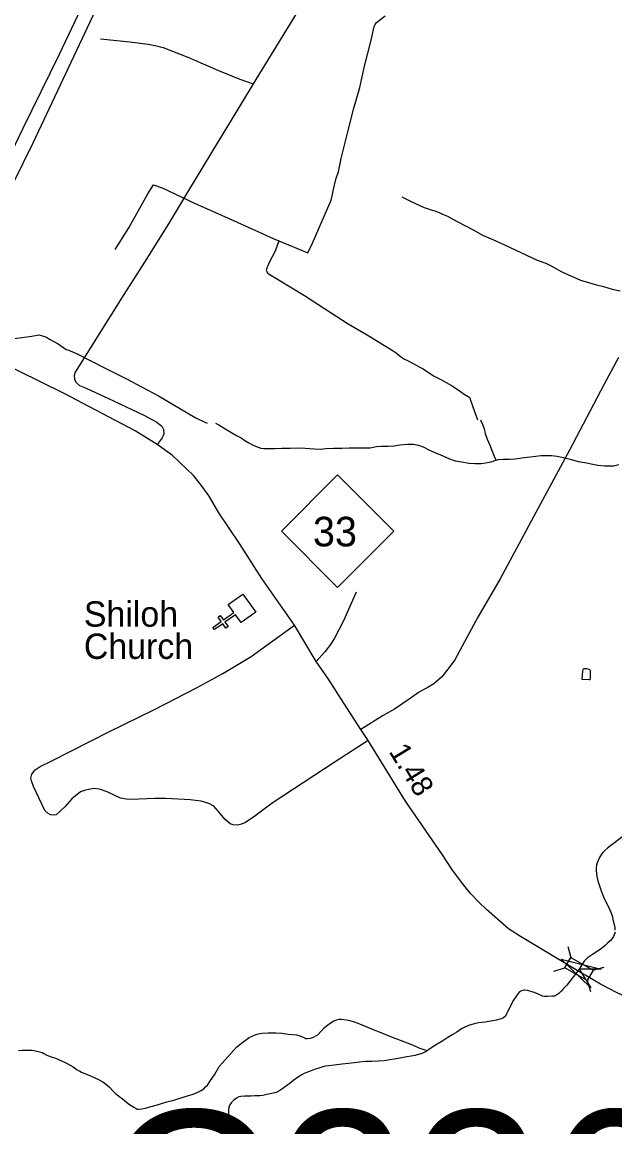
# Model space of a CAD drawing. Extents: x 2220236 to 2384410, y 720751 to 894131.
# Drawn here: x 2356253 to 2359762, y 862475 to 869015 of the extents above; entities that cross this region are included whole.
import ezdxf

# ---------------------------------------------------------------- set-up
doc = ezdxf.new("R2010")
doc.units = 0
for name, color, linetype in [('Exist Cultural Church CELL', 7, 'Continuous'), ('Exist Cultural Church Label', 7, 'Continuous'), ('Exist Hydrographic Creek Single Shore', 7, 'Continuous'), ('Exist Hydrographic Misc Water Feature', 7, 'Continuous'), ('Exist Hydrographic Pond Under 1500 Sq Ft', 7, 'Continuous'), ('Exist Road Non-System Type 51', 7, 'Continuous'), ('Exist Road Primary Interstate Divided Center Attributed', 7, 'Continuous'), ('Exist Road Primary NC Attributed', 7, 'Continuous'), ('Exist Road Primary NC Service Mileage Hundredths English Label', 7, 'Continuous'), ('Exist Road Primary NC Shield CELL', 7, 'Continuous'), ('Exist Road Primary NC Shield Number Label', 7, 'Continuous'), ('Exist Road Primary NC Structure Standard Bridge CELL', 7, 'Continuous'), ('Exist Road Secondary Structure Culvert Number Label', 7, 'Continuous'), ('Exist Road Secondary Structure Standard Bridge Attributed CELL', 7, 'Continuous')]:
    doc.layers.add(name, color=color, linetype=linetype)

msp = doc.modelspace()

# ---------------------------------------------------------------- linework, layer by layer
at = {"layer": 'Exist Cultural Church CELL'}
msp.add_lwpolyline([(2357549, 865460.2), (2357516, 865506.6), (2357453.9, 865462.6), (2357472.4, 865436.5), (2357459.4, 865427.2), (2357440.9, 865453.4), (2357391.8, 865418.6), (2357382.5, 865431.7), (2357431.6, 865466.4), (2357413.1, 865492.5), (2357426.1, 865501.8), (2357444.6, 865475.7), (2357506.8, 865519.7), (2357473.5, 865566.8), (2357560.4, 865628.3), (2357635.9, 865521.7)], close=True, dxfattribs=at)
at = {"layer": 'Exist Hydrographic Creek Single Shore'}
for points in [[(2359802.8, 864189.4), (2359759.2, 864156.5), (2359735.9, 864139.7), (2359717.4, 864125.9), (2359699.7, 864109.7), (2359689.9, 864099.5), (2359681.8, 864089.3), (2359672, 864073.1), (2359662.3, 864053), (2359656.4, 864037.4), (2359652.6, 864024.7), (2359651.6, 864009.3), (2359651, 863992.8), (2359655.4, 863956.9), (2359661, 863932.5), (2359668.3, 863907.2), (2359672.4, 863895.2), (2359680.5, 863871.6), (2359695.1, 863837.8), (2359707.3, 863811.3), (2359717.4, 863789.4), (2359727.8, 863767.9), (2359738.2, 863746), (2359746, 863724.3), (2359752.5, 863694), (2359757, 863672.2), (2359761, 863652.7), (2359762.5, 863640.3)], [(2359763.4, 863628.2), (2359761.6, 863622.2), (2359757.5, 863612.2), (2359753.6, 863602.2), (2359745.9, 863589.7), (2359735.9, 863577.8), (2359720, 863564), (2359704.2, 863549.3), (2359682.6, 863531.3), (2359656.8, 863512.9), (2359629, 863494.7), (2359611.1, 863484.1), (2359599.2, 863476.1), (2359589.5, 863465.8), (2359579.4, 863455.6), (2359550.8, 863409), (2359477.2, 863314.5), (2359457.3, 863294.7), (2359443.5, 863278.7), (2359429.7, 863264), (2359417.9, 863256.3), (2359404, 863249.8), (2359391.9, 863249.3), (2359366, 863247.6), (2359345.1, 863246.7), (2359333.8, 863248.6), (2359299.7, 863264.6), (2359272.4, 863274), (2359245.5, 863282.1), (2359229.6, 863283.7), (2359223.4, 863283.5), (2359209.7, 863281.3), (2359197.5, 863275.2), (2359187.8, 863263.3), (2359176.1, 863244.8), (2359162.2, 863224.5), (2359144.8, 863192.6), (2359134.8, 863170.9), (2359125.1, 863152.4), (2359121.1, 863144), (2359113.5, 863130.6), (2359103.4, 863120.3), (2359089.5, 863115.5), (2359059.6, 863107.7), (2359027.7, 863100.8), (2358993.8, 863094.5), (2358954, 863090.3), (2358924, 863084.1), (2358901.4, 863076.6), (2358878.1, 863067.5), (2358854.3, 863055), (2358826.5, 863036.8)], [(2358826.5, 863036.8), (2358798.6, 863019.9), (2358772.7, 863004.1), (2358749, 862989.3), (2358733, 862979.5), (2358709.3, 862965.4), (2358693.3, 862954.9), (2358671.9, 862940.2), (2358657.9, 862930.5), (2358652.1, 862926.9)], [(2358652.1, 862926.9), (2358641.9, 862920), (2358630, 862913.9), (2358613.8, 862908.3), (2358592.1, 862901.5), (2358580.1, 862897.7), (2358556, 862893.5), (2358530.3, 862889.1), (2358500.2, 862884.6), (2358456.3, 862876.3), (2358430.5, 862871.9), (2358397.3, 862866.6), (2358360.6, 862865.1), (2358322.6, 862862.6), (2358286.5, 862862.1), (2358184.6, 862850.4), (2358148.6, 862846.6), (2358100.9, 862841.4), (2358067, 862837.4), (2358046.7, 862834.9), (2358032.7, 862831), (2358009.1, 862822.9), (2357983.2, 862814.2), (2357964.1, 862807.9), (2357943.1, 862799.5), (2357923.4, 862791.4), (2357909.3, 862783.3), (2357883.7, 862766.8), (2357861.7, 862751.2), (2357840.1, 862734.5), (2357818.1, 862718.2), (2357796.5, 862701.6), (2357772.8, 862687.5), (2357756.7, 862679.6), (2357730.7, 862672.6), (2357702.7, 862666.6), (2357679, 862660.7), (2357661, 862659.9), (2357630.8, 862659.7), (2357608.9, 862657.8), (2357590.9, 862657.1), (2357568.9, 862657.1), (2357548.9, 862654.7), (2357536.9, 862652.6), (2357523.1, 862644.4), (2357507.1, 862633.9), (2357501.1, 862628.1), (2357491.1, 862616.9), (2357483.6, 862606.1), (2357477.6, 862592.7), (2357475.5, 862573.6), (2357474.5, 862541.7), (2357474.6, 862522), (2357474.9, 862499.7), (2357475.2, 862476.1), (2357473.5, 862453.7)]]:
    msp.add_lwpolyline(points, dxfattribs=at)
at = {"layer": 'Exist Hydrographic Misc Water Feature'}
for points in [[(2357773.4, 867719.4), (2357943.7, 867649.9), (2357970.4, 867702.8), (2358081.9, 867961.8), (2358091.1, 867994), (2358094.7, 868016.5), (2358112.7, 868091.1), (2358125.9, 868129.4), (2358141.8, 868207.1), (2358183.9, 868373), (2358216.5, 868505.6), (2358251.6, 868626.9), (2358280.5, 868755.1), (2358318.5, 868908.6), (2358336.5, 868988.8), (2358342.3, 869000.5), (2358351.9, 869013.4), (2358403.2, 869052.2)], [(2356804.2, 867669.8), (2356885, 867796.2), (2356998.2, 867998.4), (2357030.8, 868051.6), (2357081.5, 868033), (2357277.9, 867942), (2357504.5, 867841.3), (2357739.4, 867733.4), (2357773.4, 867719.4)], [(2358500, 867980.6), (2358560.6, 867950.2), (2358633.5, 867917.8), (2358661.8, 867908.4), (2358679.8, 867901), (2358696, 867897.4), (2358722.4, 867887.9), (2358742.5, 867877.9), (2358770.9, 867865.3), (2358803.4, 867847.6), (2358870.2, 867813.6), (2358927.2, 867783.1), (2358978, 867754), (2359040.4, 867727.7), (2359109.3, 867697), (2359204.7, 867651.7), (2359301.7, 867606.4), (2359352.4, 867587.2), (2359380.5, 867574.2), (2359447.7, 867535.9), (2359559, 867488), (2359653.7, 867460.7), (2359693.8, 867450.2), (2359746.3, 867434.9), (2359792.7, 867424.7)], [(2357773.4, 867719.4), (2357751.3, 867659.4), (2357715, 867592.3), (2357707.3, 867572.2), (2357701.5, 867560.5), (2357699.9, 867550.6), (2357697.9, 867544), (2357702.2, 867535.9), (2357706.4, 867530.2), (2357716.5, 867522.4), (2357755.2, 867499.4), (2357923.9, 867395.7), (2358082.7, 867293.9), (2358184.2, 867228.1), (2358296.1, 867163.1), (2358414, 867089.8), (2358450.4, 867068.3), (2358466.9, 867056.9), (2358491.3, 867037.2), (2358513.6, 867021.7), (2358534, 867012.7), (2358564.3, 866995.2), (2358606.9, 866972.3), (2358627.3, 866963.3), (2358688.5, 866920.5), (2358731, 866899.3), (2358793.9, 866863.5), (2358834.6, 866837.9), (2358869.1, 866813.1), (2358893.7, 866799.3), (2358899.7, 866795.6), (2358903.8, 866791.5), (2358908.1, 866776.3), (2358931.8, 866710.6), (2358948.9, 866660.4)], [(2355746.7, 867298.9), (2355835.7, 867251.6), (2355951.3, 867194), (2356006.1, 867170), (2356064.7, 867141.2), (2356089.1, 867121.9), (2356115.1, 867128.5), (2356192.8, 867139.9), (2356310.6, 867155.6), (2356352.3, 867164.5), (2356374.5, 867158.8), (2356396.9, 867149.3), (2356415.1, 867137.5), (2356467.8, 867109.5), (2356514.8, 867076), (2356524.7, 867074.7), (2356575.4, 867053.8), (2356749.8, 866964.2), (2356867.4, 866905), (2357060, 866802.2), (2357277.3, 866674.9), (2357334.2, 866646.7), (2357348.2, 866641.7)], [(2357397.1, 866641.3), (2357417.5, 866630.7), (2357459.6, 866605.1), (2357487.9, 866587.6), (2357522.1, 866568.3), (2357550.3, 866554.7), (2357572.6, 866538.5), (2357594.5, 866524.7), (2357617, 866513.1), (2357635, 866505.6), (2357667, 866493.8), (2357683.2, 866491.2), (2357705.2, 866490.5), (2357749.2, 866490.6), (2357791.1, 866493.3), (2357840.9, 866493.7), (2357891.1, 866494.8), (2357928.9, 866493.1), (2357954.9, 866491.8), (2357984.9, 866488.1), (2358017.1, 866487.8), (2358053.1, 866490.9), (2358097, 866493.4), (2358145.2, 866493.7), (2358189.8, 866493.9), (2358233.1, 866495), (2358270.9, 866494.9), (2358313.2, 866495.6), (2358351, 866502.1), (2358381.1, 866504.3), (2358420.8, 866505), (2358454.8, 866507.3), (2358488.8, 866512), (2358510.6, 866514.5), (2358534.9, 866516.2), (2358556.8, 866516.4), (2358570.9, 866517), (2358598.7, 866511.6), (2358627.1, 866501.3), (2358661.3, 866483.6), (2358695.4, 866466.3), (2358719.5, 866456.5), (2358725.5, 866454.4), (2358783.9, 866429.6), (2358817.5, 866418.8), (2358856.2, 866411.2), (2358897.5, 866404.7), (2358934.4, 866402.2), (2358954.1, 866401.4), (2358969.5, 866402), (2358996, 866405.4), (2359030.1, 866412.7), (2359057.9, 866422.7), (2359058.9, 866422.8)], [(2358966.5, 866659.6), (2358969.1, 866653.8), (2358979.6, 866629.6), (2358987.7, 866607.9), (2358994.1, 866580.3), (2359006.6, 866546.3), (2359020.9, 866510.8), (2359031.1, 866484), (2359039.5, 866464.6), (2359051.9, 866434.9), (2359058.9, 866422.8)], [(2359058.9, 866422.8), (2359073.9, 866425), (2359099.8, 866427), (2359137.8, 866427.6), (2359171.9, 866430), (2359209.7, 866434.8), (2359259.7, 866440.8), (2359293.7, 866445.5), (2359323.7, 866450), (2359345.7, 866450.2), (2359387.7, 866448.7), (2359419.7, 866445.1), (2359457.8, 866437.4), (2359505.8, 866426.3), (2359544, 866414.7), (2359584.1, 866407.5), (2359622.1, 866399.8), (2359660.2, 866392.5), (2359700.4, 866388.3), (2359732.2, 866387.3), (2359754.5, 866388.8), (2359784.4, 866396)], [(2357350.2, 862722.7), (2357368.8, 862749.1), (2357391.4, 862782.8), (2357418.9, 862833.2), (2357454.4, 862871.4), (2357503.7, 862926.9), (2357523.2, 862947.4), (2357531.4, 862955), (2357560.9, 862979.1), (2357580.7, 862993.1), (2357596.7, 863003.6), (2357614.7, 863011.9), (2357632.5, 863019.8), (2357644.4, 863024.6), (2357660, 863028.5), (2357674.4, 863030.7), (2357710.5, 863031.2), (2357754.4, 863031.4), (2357790.6, 863029.6), (2357828.6, 863024.5), (2357856.5, 863022.4), (2357876.7, 863019.3), (2357891.6, 863015.6), (2357906.6, 863009.7), (2357927, 863001.7), (2357933, 862999.3), (2357942.9, 862998), (2357960.9, 862999.8), (2357977.4, 863005.4), (2357992.5, 863013.2), (2358004.7, 863020.3), (2358042, 863061.2), (2358062.3, 863079.4), (2358081.8, 863093.3), (2358097.5, 863102.2), (2358115.6, 863108.5), (2358129.6, 863112.3), (2358143.3, 863112.3), (2358173.7, 863108.6), (2358193.5, 863105.1), (2358217.8, 863097.2), (2358249.8, 863085.4), (2358284.2, 863072.1), (2358334.3, 863050.2), (2358375.7, 863033.8), (2358414.7, 863017.3), (2358448.8, 863004), (2358491.1, 862988.6), (2358532.1, 862972.9), (2358567.4, 862959.6), (2358601.5, 862943.9), (2358619.6, 862936.4), (2358637.9, 862930.6), (2358652.1, 862926.9)], [(2356231.8, 862927.4), (2356253.7, 862928.9), (2356287.5, 862929.7), (2356313.7, 862929.8), (2356325.6, 862928), (2356347.5, 862922.3), (2356371.8, 862915.1), (2356381.5, 862910.5), (2356400, 862898.8), (2356410.3, 862895.3), (2356426, 862889.4), (2356450.3, 862881.2), (2356481.7, 862867.7), (2356512.5, 862854.2), (2356538, 862840.5), (2356554.8, 862830.7), (2356579.1, 862813.6), (2356594.9, 862805), (2356605.3, 862799.9), (2356629.3, 862790), (2356653.4, 862779.5), (2356683.5, 862766), (2356705.8, 862756.4), (2356732, 862742.7), (2356747.9, 862730.9), (2356770.1, 862709.8), (2356790.4, 862687.7), (2356804.3, 862675.1), (2356826.8, 862656.3), (2356847.1, 862640.8), (2356871.9, 862621.1), (2356889.5, 862607), (2356913.8, 862591), (2356927.9, 862583.3), (2356935.2, 862581), (2356943.2, 862579.7), (2356961.8, 862581.4), (2356983.9, 862586.3), (2357009.5, 862593.9), (2357047.5, 862604.6), (2357109.4, 862623.6), (2357151.3, 862634.2), (2357200.9, 862648.7), (2357232.4, 862658.2), (2357260.9, 862667.5), (2357284.8, 862677.4), (2357312.5, 862690), (2357328.5, 862700.5), (2357339.8, 862711.8), (2357350.2, 862722.7)]]:
    msp.add_lwpolyline(points, dxfattribs=at)
at = {"layer": 'Exist Hydrographic Pond Under 1500 Sq Ft'}
msp.add_lwpolyline([(2359568.9, 865124.2), (2359572.4, 865174.5), (2359574.1, 865182.8), (2359576.2, 865186.2), (2359580.1, 865188.6), (2359584, 865188.8), (2359594.6, 865187.6), (2359608.1, 865184.8), (2359611.5, 865183.3), (2359614.2, 865181.1), (2359615.7, 865176.9), (2359616.5, 865173), (2359614.8, 865127), (2359613, 865121), (2359608.8, 865120.9), (2359568.9, 865124.2)], dxfattribs=at)
at = {"layer": 'Exist Road Non-System Type 51'}
msp.add_line((2358068.8, 869381.1), (2357621.4, 868648.7), dxfattribs=at)
for points in [[(2356717.6, 868915.8), (2356891.5, 868898.2), (2356998.7, 868884.2), (2357047.9, 868875.4), (2357088.3, 868864.8), (2357144.5, 868842), (2357234.1, 868806.8), (2357415, 868727.7), (2357541.5, 868676.8), (2357621.4, 868648.7)], [(2357621.4, 868648.7), (2357551.1, 868534.4), (2357413.2, 868307.7), (2357237.6, 868017.7), (2357119.9, 867820.8), (2356977.6, 867594.1), (2356855.9, 867402.9), (2356568.3, 866942), (2356561.3, 866922.6), (2356563.1, 866901.5), (2356571.9, 866884), (2356592.9, 866864.6), (2356631.6, 866847.1), (2356794.9, 866773.2), (2356977.6, 866687.1), (2357051.4, 866646.7), (2357079.5, 866623.8), (2357090, 866602.7), (2357091.8, 866578.1), (2357083, 866553.5), (2357053.1, 866514.9)], [(2359784.1, 867030.3), (2359695.8, 866867.3), (2359493.1, 866481.5), (2359307.5, 866137.8), (2359082.4, 865719.3), (2358950.8, 865492), (2358858.4, 865319.9), (2358813.8, 865239.2), (2358782, 865194.6), (2358735.3, 865137.2), (2358691.1, 865098.6), (2358657.3, 865078.2), (2358599.4, 865045.8), (2358544.2, 865007.6), (2358457.1, 864948.1), (2358391.3, 864909.9), (2358257.6, 864827)], [(2358230.7, 865641), (2358156.6, 865470.1), (2358100, 865363.5), (2358078.3, 865331.2), (2358044.9, 865286.8), (2357994.3, 865230.7)], [(2358302.2, 864763.3), (2358106.7, 864635.7), (2357733.7, 864391.3), (2357630.6, 864314.1), (2357575.1, 864277.4), (2357551.3, 864267.2), (2357527.4, 864260.8), (2357503.3, 864262.7), (2357485.2, 864268.3), (2357452.9, 864296), (2357416.4, 864341.5), (2357388.1, 864373.2), (2357357.9, 864388.8), (2357313.7, 864402.4), (2357247.7, 864411.5), (2357103.7, 864419.8), (2357039.7, 864419), (2356897.7, 864413.4), (2356869.8, 864415), (2356835.7, 864420.6), (2356757.2, 864457.6), (2356711.1, 864475), (2356677.1, 864478.6), (2356629.1, 864468), (2356599.3, 864457.8), (2356547.7, 864417.1), (2356506.4, 864370.6), (2356455, 864322), (2356439.1, 864319.8), (2356421, 864321.6), (2356406.9, 864329.5), (2356388.7, 864347.1), (2356321, 864490.4), (2356308.7, 864524.1), (2356304.4, 864540.2), (2356310.1, 864562.2), (2356329.8, 864588.4), (2356359.6, 864608.9), (2356425.2, 864639.6), (2356771, 864815.6), (2357033.4, 864944.8), (2357289.7, 865075.9), (2357440.6, 865159.7), (2357609.4, 865259.6), (2357864.8, 865445.3)]]:
    msp.add_lwpolyline(points, dxfattribs=at)
at = {"layer": 'Exist Road Primary Interstate Divided Center Attributed'}
for points in [[(2358057.4, 873344), (2357936.7, 872842.5), (2357821.8, 872378.9), (2357687.5, 871854.9), (2357596, 871514), (2357547.3, 871352.3), (2357465.5, 871097.2), (2357339, 870742.6), (2357261.1, 870538.1), (2357142.3, 870240.1), (2357035.3, 870004.4), (2356918.4, 869753.1), (2356710.1, 869324.5), (2356472.6, 868823.9), (2356258.5, 868385.6), (2356117.8, 868097)], [(2356202.3, 868062.9), (2356319.8, 868299.9), (2356690.7, 869086.9), (2357045, 869825.1), (2357249.4, 870244), (2357449.9, 870666.7), (2357580.4, 870943.3), (2357685.5, 871167.3), (2357798.4, 871436.1), (2357891.9, 871675.7), (2357977.6, 871899.7), (2358039.9, 872082.8), (2358139.1, 872386.7), (2358244.3, 872747.1), (2358301.7, 872967.2), (2358341.7, 873124.9)]]:
    msp.add_lwpolyline(points, dxfattribs=at)
at = {"layer": 'Exist Road Primary NC Attributed'}
for points in [[(2359539.2, 863401.6), (2359202.7, 863601.2), (2359132.3, 863648.4), (2359003, 863762.7), (2358956.4, 863806.2), (2358907.8, 863855.7), (2358859.1, 863914.9), (2358796.2, 864000.2), (2358741.1, 864085.6), (2358523.4, 864402.8), (2358302.2, 864763.3), (2358257.6, 864827), (2358157.8, 864984.2), (2358066.5, 865124.5), (2357994.3, 865230.7), (2357864.8, 865445.3), (2357671.7, 865722.2), (2357539.4, 865928.5), (2357417.3, 866111), (2357360.3, 866208.6), (2357313.6, 866274.1), (2357267.1, 866331.2), (2357144, 866450.2), (2357053.1, 866514.9), (2356923.2, 866595.7), (2356689.1, 866717.7), (2356498.4, 866818.2), (2356099.2, 867014)], [(2361338.5, 861941.9), (2361211.3, 862034.4), (2361133.5, 862095.4), (2361007.1, 862197.3), (2360881.9, 862299.8), (2360780.4, 862377.2), (2360612.2, 862513.9), (2360540.3, 862597.6), (2360479.7, 862660.8), (2360402.7, 862747.9), (2360305.6, 862848.7), (2360214.2, 862953.6), (2360068.6, 863093.8), (2359975.8, 863162.6), (2359919.4, 863195.9), (2359849, 863235), (2359774.6, 863268.2), (2359676, 863319), (2359589.4, 863371.9), (2359539.2, 863401.6)]]:
    msp.add_lwpolyline(points, dxfattribs=at)
at = {"layer": 'Exist Road Primary NC Shield CELL'}
msp.add_lwpolyline([(2357787.8, 866001.3), (2358120.8, 866334.3), (2358453.8, 866001.3), (2358120.8, 865668.3)], close=True, dxfattribs=at)
at = {"layer": 'Exist Road Primary NC Structure Standard Bridge CELL'}
for p, q in [((2359482.5, 863543.7), (2359501, 863477.3)), ((2359399.7, 863397.4), (2359466.2, 863415.8)), ((2359632.3, 863402.5), (2359698.8, 863421)), ((2359598.3, 863342.5), (2359616.7, 863276))]:
    msp.add_line(p, q, dxfattribs=at)
msp.add_lwpolyline([(2359501, 863477.3), (2359632.5, 863402.8), (2359597.7, 863341.4), (2359466.2, 863415.8)], close=True, dxfattribs=at)
at = {"layer": 'Exist Road Secondary Structure Standard Bridge Attributed CELL'}
msp.add_lwpolyline([(2359618.8, 863298.3), (2359444.6, 863468.9), (2359680.7, 863408.2), (2359550.8, 863409)], close=True, dxfattribs=at)

# ---------------------------------------------------------------- texts
at = {"layer": 'Exist Cultural Church Label'}
for s, p in [('Shiloh', (2356619, 865436.3)), ('Church', (2356619, 865245.3))]:
    msp.add_text(s, height=150, dxfattribs=at).set_placement(p)
at = {"layer": 'Exist Road Primary NC Service Mileage Hundredths English Label'}
msp.add_text('1.48', height=125, rotation=301.5352, dxfattribs=at).set_placement((2358421, 864697.5))
at = {"layer": 'Exist Road Primary NC Shield Number Label'}
msp.add_text('33', height=175, dxfattribs=at).set_placement((2357974.9, 865911.6))
at = {"layer": 'Exist Road Secondary Structure Culvert Number Label'}
msp.add_text('C226', height=1066.27, dxfattribs=at).set_placement((2356721.2, 861505.7))

doc.saveas('drawing.dxf')
